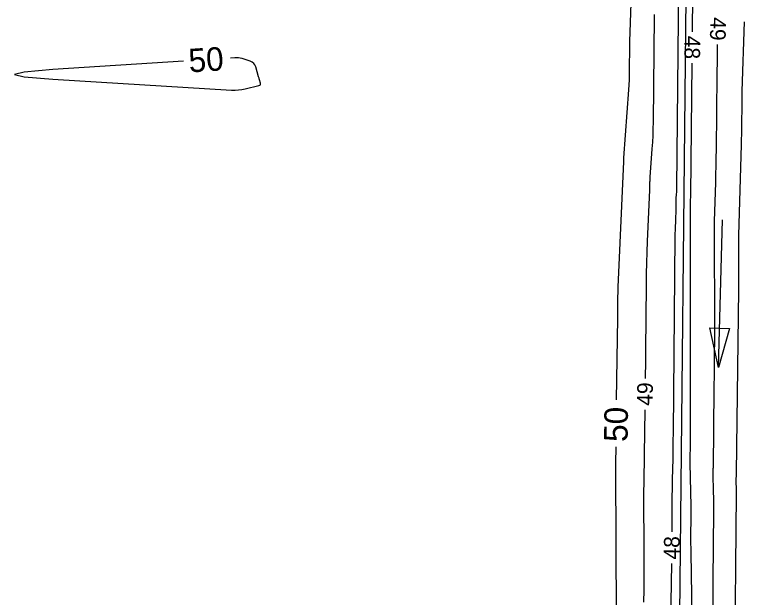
# Model space of a CAD drawing. Extents: x 2384780 to 2405861, y 547869 to 573706.
# Drawn here: x 2396651.6 to 2396744.5, y 553693.5 to 553767.6 of the extents above; entities that cross this region are included whole.
import ezdxf

# ---------------------------------------------------------------- set-up
doc = ezdxf.new("R2010")
doc.units = 0
for name, color, linetype in [('Breaklines', 7, 'Continuous'), ('Old_Level_5', 7, 'Continuous'), ('Old_Level_60', 7, 'Continuous'), ('Old_Level_61', 7, 'Continuous')]:
    doc.layers.add(name, color=color, linetype=linetype)

msp = doc.modelspace()

# ---------------------------------------------------------------- linework, layer by layer
at = {"layer": 'Breaklines'}
msp.add_line((2396735.7405, 553639.09425), (2396738.02775, 553863.3545), dxfattribs=at)
at = {"layer": 'Old_Level_5'}
msp.add_line((2396741.19025, 553722.7325), (2396741.70425, 553741.5155), dxfattribs=at)
msp.add_lwpolyline([(2396742.57675, 553727.697), (2396741.19025, 553722.7325), (2396740.07775, 553727.765)], close=True, dxfattribs=at)
at = {"layer": 'Old_Level_60'}
for points in [[(2396736.0815, 553771.373), (2396735.83825, 553745.5725), (2396735.835, 553745.38325), (2396735.82875, 553745.19375), (2396735.8195, 553745.00475), (2396735.8075, 553744.8155), (2396735.76275, 553744.198), (2396735.75425, 553744.06575), (2396735.748, 553743.93325), (2396735.7435, 553743.80075), (2396735.74125, 553743.66825), (2396735.731, 553742.5115), (2396735.7275, 553742.2635), (2396735.722, 553742.01575), (2396735.71425, 553741.768), (2396735.7045, 553741.52025), (2396735.65325, 553740.368), (2396735.64325, 553740.121), (2396735.6355, 553739.874), (2396735.63, 553739.627), (2396735.6265, 553739.37975), (2396735.392, 553714.53), (2396735.388, 553714.11225), (2396735.3835, 553713.6945), (2396735.3785, 553713.27675), (2396735.37325, 553712.859), (2396735.3555, 553711.49475), (2396735.3515, 553711.20225), (2396735.34725, 553710.91), (2396735.3425, 553710.6175), (2396735.3375, 553710.32525), (2396735.25475, 553705.64975), (2396735.248, 553705.1845), (2396735.2435, 553704.719), (2396735.2415, 553704.25375), (2396735.24225, 553703.7885), (2396735.24825, 553702.26825), (2396735.24875, 553701.9425), (2396735.24825, 553701.81475)], [(2396737.863, 553765.433), (2396737.9125, 553770.0835)], [(2396732.9675, 553767.6385), (2396732.966, 553767.48125), (2396732.8385, 553753.95325), (2396732.82375, 553753.106), (2396732.796, 553752.25925), (2396732.75475, 553751.41325), (2396732.7005, 553750.5675), (2396732.4395, 553746.9535), (2396732.42875, 553746.788), (2396732.42075, 553746.6225), (2396732.4155, 553746.45675), (2396732.4125, 553746.291), (2396732.40775, 553745.7495), (2396732.40625, 553745.6335), (2396732.4035, 553745.5175), (2396732.4, 553745.4015), (2396732.39525, 553745.2855), (2396732.107, 553738.80675), (2396732.05125, 553737.41825), (2396732.00775, 553736.02925), (2396731.9765, 553734.64025), (2396731.95725, 553733.25075), (2396731.87875, 553724.919), (2396731.8625, 553723.27375), (2396731.84475, 553721.6285), (2396731.84125, 553721.34625)], [(2396740.49125, 553691.408), (2396740.489, 553693.507), (2396740.49975, 553695.6065), (2396740.57275, 553704.50425), (2396740.5755, 553705.077), (2396740.57475, 553705.64975), (2396740.57, 553706.2225), (2396740.5615, 553706.79525), (2396740.51625, 553709.32775), (2396740.51525, 553709.398), (2396740.51475, 553709.468), (2396740.51475, 553709.538), (2396740.5155, 553709.60825), (2396740.51825, 553709.83725), (2396740.519, 553709.88625), (2396740.5195, 553709.93525), (2396740.52, 553709.98425), (2396740.52075, 553710.0335), (2396740.64575, 553719.9865), (2396740.66875, 553722.1195), (2396740.68425, 553724.25225), (2396740.6925, 553726.38525), (2396740.69325, 553728.51825), (2396740.67725, 553739.59275), (2396740.677, 553739.76575), (2396740.67675, 553739.93875), (2396740.6765, 553740.11175), (2396740.67625, 553740.28475), (2396740.6755, 553740.84975), (2396740.67575, 553740.97075), (2396740.677, 553741.09175), (2396740.679, 553741.21275), (2396740.682, 553741.334), (2396740.82525, 553746.255), (2396740.8535, 553747.3095), (2396740.87675, 553748.364), (2396740.89525, 553749.41875), (2396740.909, 553750.47375), (2396741.01, 553759.94575), (2396741.0365, 553761.97525), (2396741.06925, 553763.81325)], [(2396738.087, 553674.891), (2396737.68525, 553699.16575), (2396737.6775, 553699.75375), (2396737.67325, 553700.3415), (2396737.6725, 553700.9295), (2396737.6755, 553701.5175), (2396737.69125, 553703.43825), (2396737.69325, 553703.85), (2396737.69275, 553704.2615), (2396737.68925, 553704.673), (2396737.68325, 553705.0845), (2396737.58475, 553710.57175), (2396737.5845, 553710.5895), (2396737.5845, 553710.60725), (2396737.5845, 553710.62525), (2396737.58475, 553710.643), (2396737.5855, 553710.701), (2396737.5855, 553710.7135), (2396737.58575, 553710.726), (2396737.586, 553710.7385), (2396737.586, 553710.75075), (2396737.61775, 553713.27775), (2396737.6235, 553713.81925), (2396737.6275, 553714.36075), (2396737.62975, 553714.90225), (2396737.62975, 553715.44375), (2396737.59425, 553740.17425), (2396737.59375, 553740.46525), (2396737.59325, 553740.7565), (2396737.593, 553741.0475), (2396737.5925, 553741.3385), (2396737.59125, 553742.28925), (2396737.59175, 553742.493), (2396737.59375, 553742.69675), (2396737.59725, 553742.9005), (2396737.6025, 553743.104), (2396737.62725, 553743.95725), (2396737.632, 553744.14), (2396737.63625, 553744.32275), (2396737.6395, 553744.50575), (2396737.64175, 553744.6885), (2396737.82025, 553761.43325)], [(2396731.79175, 553717.3465), (2396731.71775, 553711.664), (2396731.71075, 553711.16175), (2396731.7035, 553710.65975), (2396731.6955, 553710.15775), (2396731.68675, 553709.6555), (2396731.65775, 553708.0155), (2396731.6525, 553707.664), (2396731.64925, 553707.31275), (2396731.64775, 553706.96125), (2396731.64825, 553706.60975), (2396731.67825, 553699.21175), (2396731.6805, 553697.6265), (2396731.6745, 553696.04125), (2396731.66025, 553694.456), (2396731.638, 553692.871)], [(2396735.18725, 553697.81525), (2396734.85475, 553677.96825)]]:
    msp.add_lwpolyline(points, dxfattribs=at)
at = {"layer": 'Old_Level_61'}
for points in [[(2396730.68425, 553788.512), (2396729.85925, 553764.1945), (2396729.85725, 553764.132), (2396729.85575, 553764.0695), (2396729.8545, 553764.00675), (2396729.85375, 553763.94425), (2396729.85175, 553763.73975), (2396729.8515, 553763.69575), (2396729.851, 553763.652), (2396729.8505, 553763.60825), (2396729.85025, 553763.56425), (2396729.82225, 553760.59525), (2396729.81125, 553759.95925), (2396729.79025, 553759.3235), (2396729.7595, 553758.6885), (2396729.7185, 553758.0535), (2396729.09375, 553749.3995), (2396729.091, 553749.35575), (2396729.08875, 553749.31175), (2396729.08725, 553749.268), (2396729.0865, 553749.224), (2396729.08525, 553749.08075), (2396729.085, 553749.05), (2396729.08425, 553749.01925), (2396729.08325, 553748.98875), (2396729.082, 553748.958), (2396728.37075, 553732.972), (2396728.355, 553732.579), (2396728.34275, 553732.1855), (2396728.33375, 553731.79225), (2396728.32825, 553731.39875), (2396728.31625, 553730.11325), (2396728.3135, 553729.83775), (2396728.3105, 553729.56225), (2396728.30725, 553729.28675), (2396728.30375, 553729.01125), (2396728.1685, 553718.63375)], [(2396743.27375, 553683.61175), (2396743.463, 553706.651), (2396743.464, 553706.84475), (2396743.46375, 553707.03825), (2396743.462, 553707.23175), (2396743.45925, 553707.42525), (2396743.4475, 553708.084), (2396743.44575, 553708.20625), (2396743.445, 553708.32875), (2396743.445, 553708.451), (2396743.446, 553708.5735), (2396743.45125, 553708.97325), (2396743.45225, 553709.05875), (2396743.45325, 553709.1445), (2396743.45425, 553709.23025), (2396743.4555, 553709.316), (2396743.7485, 553732.65075), (2396743.7565, 553733.39725), (2396743.762, 553734.144), (2396743.76475, 553734.8905), (2396743.765, 553735.637), (2396743.76025, 553739.01125), (2396743.76, 553739.06625), (2396743.76, 553739.121), (2396743.76, 553739.176), (2396743.75975, 553739.23075), (2396743.7595, 553739.41), (2396743.75975, 553739.4485), (2396743.76, 553739.487), (2396743.76075, 553739.52525), (2396743.76175, 553739.56375), (2396744.09575, 553751.0475), (2396744.11375, 553751.72625), (2396744.12875, 553752.40525), (2396744.14075, 553753.084), (2396744.1495, 553753.763), (2396744.17325, 553755.98125), (2396744.1795, 553756.4565), (2396744.188, 553756.93175), (2396744.19875, 553757.407), (2396744.21175, 553757.88225), (2396744.47575, 553766.72425)], [(2396673.0695, 553761.71475), (2396656.425, 553760.63375), (2396652.76975, 553760.31975), (2396651.552, 553760.011), (2396652.771, 553759.7075), (2396656.4275, 553759.409)], [(2396656.4275, 553759.409), (2396679.1775, 553758.028), (2396679.61825, 553758.01725), (2396680.0565, 553758.03875), (2396680.49175, 553758.092), (2396680.9245, 553758.17775), (2396682.669, 553758.589), (2396682.78125, 553758.63325), (2396682.8505, 553758.7025), (2396682.8765, 553758.79675), (2396682.85925, 553758.91625), (2396682.7325, 553759.3475), (2396682.70525, 553759.44), (2396682.67825, 553759.5325), (2396682.651, 553759.625), (2396682.62375, 553759.71725), (2396682.25575, 553760.97025), (2396682.1535, 553761.216), (2396682.00425, 553761.41625), (2396681.8085, 553761.571), (2396681.56575, 553761.68025), (2396680.513, 553762.02225), (2396680.286, 553762.0845), (2396680.05625, 553762.1245), (2396679.82375, 553762.1425), (2396679.58825, 553762.13825), (2396679.05675, 553762.1035)], [(2396728.09025, 553712.63425), (2396728.06325, 553710.5605), (2396728.06225, 553710.485), (2396728.06125, 553710.4095), (2396728.06, 553710.334), (2396728.05875, 553710.2585), (2396728.05425, 553710.012), (2396728.0535, 553709.959), (2396728.053, 553709.90625), (2396728.05275, 553709.85325), (2396728.053, 553709.8005), (2396728.12875, 553691.069)]]:
    msp.add_lwpolyline(points, dxfattribs=at)

# ---------------------------------------------------------------- texts
at = {"layer": 'Old_Level_60'}
for s, rotation, p in [('49', 268.5926639, (2396740.1505, 553767.317)), ('48', 269.389, (2396736.85775, 553764.9475)), ('49', 89.2901361, (2396732.799, 553717.85375)), ('48', 89.1257528, (2396736.19775, 553698.296))]:
    msp.add_text(s, height=2, rotation=rotation, dxfattribs=at).set_placement(p)
at = {"layer": 'Old_Level_61'}
for rotation, p in [(3.7159222, (2396673.80325, 553760.25925)), (89.2531611, (2396729.5985, 553713.25275))]:
    msp.add_text('50', height=3, rotation=rotation, dxfattribs=at).set_placement(p)

doc.saveas('drawing.dxf')
